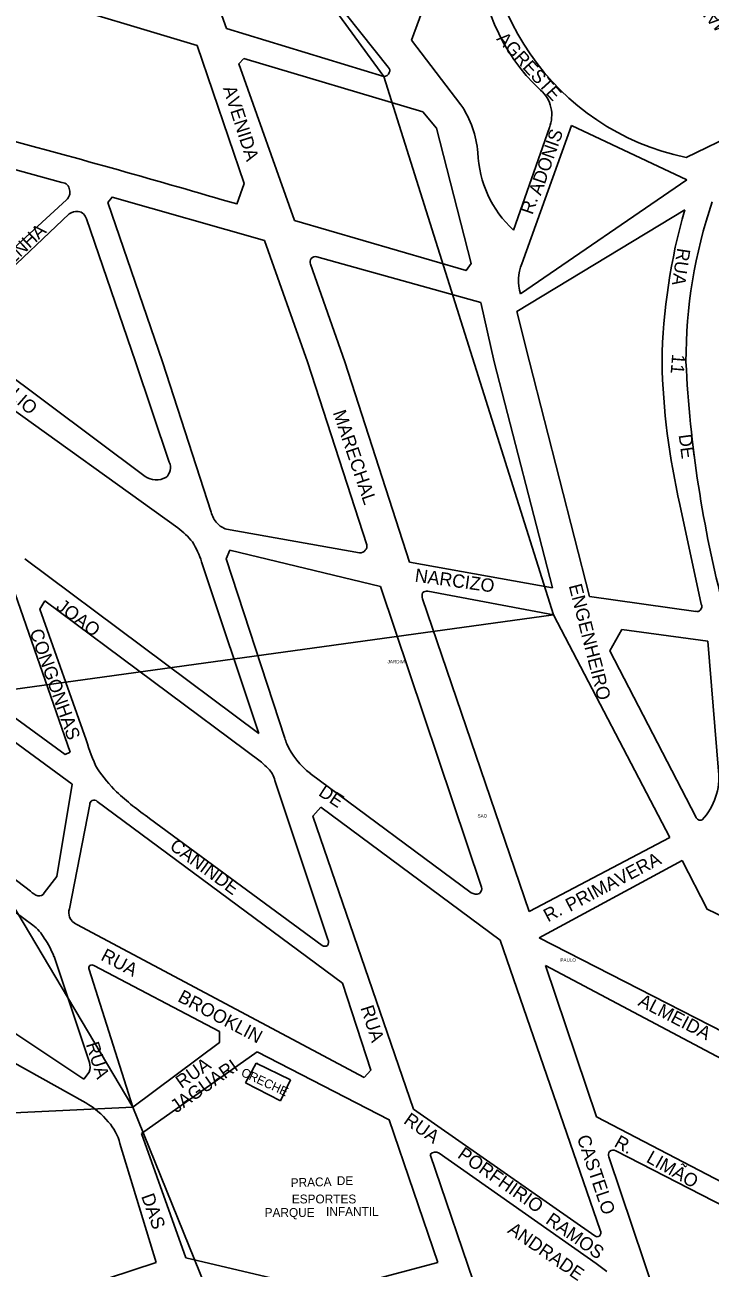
# Model space of a CAD drawing. Extents: x 325709 to 364434, y 7573432 to 7597073.
# Drawn here: x 339628 to 339938, y 7589092 to 7589654 of the extents above; entities that cross this region are included whole.
import ezdxf

# ---------------------------------------------------------------- set-up
doc = ezdxf.new("R2010")
doc.units = 0
for name, color, linetype in [('EDIFEXISTENT', 7, 'Continuous'), ('EDIFIDENTIF', 7, 'Continuous'), ('LIMITE_BAIRROS_MUNICIPIOS', 7, 'Continuous'), ('LOGRADOURO', 7, 'Continuous'), ('LOGRADOURO_TEXTO', 7, 'Continuous')]:
    doc.layers.add(name, color=color, linetype=linetype)

msp = doc.modelspace()

# ---------------------------------------------------------------- linework, layer by layer
at = {"layer": 'EDIFEXISTENT'}
for p, q in [((339732.56, 7589184.84), (339727.77, 7589175.9)), ((339748.04, 7589177.24), (339732.56, 7589184.84)), ((339733.39, 7589184.61), (339733.21, 7589184.69)), ((339727.77, 7589175.9), (339743.65, 7589167.75)), ((339743.65, 7589167.75), (339748.04, 7589177.24))]:
    msp.add_line(p, q, dxfattribs=at)
at = {"layer": 'LIMITE_BAIRROS_MUNICIPIOS'}
for points in [[(338912.59, 7589871.56), (339699, 7589756.03), (339790.21, 7589630.89), (339866.96, 7589387.52), (339569.08, 7589346.3), (339676.79, 7589164.86), (339281.39, 7589146.03)], [(339467.91, 7588623.41), (339859.16, 7588714.37), (339676.79, 7589164.86)]]:
    msp.add_lwpolyline(points, dxfattribs=at)
at = {"layer": 'LOGRADOURO'}
for p, q in [((339670.2, 7589792.57), (339719.12, 7589652.7)), ((339831.46, 7589725.63), (339802.78, 7589647.43)), ((339511.11, 7589703.66), (339705.86, 7589644.95)), ((339792.29, 7589635.11), (339735.92, 7589706.16)), ((339719.12, 7589652.7), (339790.21, 7589630.89)), ((339802.78, 7589647.43), (339825.12, 7589618.13)), ((339807.91, 7589615), (339727.05, 7589639.02)), ((340021.14, 7589639.84), (339926.84, 7589594.31)), ((339848.82, 7589561.47), (339865.07, 7589607.81)), ((339852.6, 7589546.3), (339875.09, 7589608.79)), ((339875.09, 7589608.79), (339927.19, 7589584.17)), ((339616.78, 7589590.63), (339644.79, 7589582.97)), ((339927.19, 7589584.17), (339852.05, 7589532.66)), ((339646.83, 7589575.2), (339587.07, 7589520.47)), ((339665.5, 7589574), (339690.33, 7589501.91)), ((339648.05, 7589568.83), (339592.8, 7589516.41)), ((339926.26, 7589570.6), (339850.39, 7589524.75)), ((339678.02, 7589501.91), (339655.87, 7589566.51)), ((339755.73, 7589501.91), (339736.41, 7589556.75)), ((339757.15, 7589546.05), (339772.67, 7589501.91)), ((339834.07, 7589528.68), (339760.02, 7589549.41)), ((339840.09, 7589501.91), (339834.07, 7589528.68)), ((339850.39, 7589524.75), (339856.11, 7589501.91)), ((339682.41, 7589450.12), (339613.13, 7589501.91)), ((339678.02, 7589501.91), (339693.34, 7589456.6)), ((339712.23, 7589433.99), (339690.33, 7589501.91)), ((339755.73, 7589501.91), (339782.63, 7589419.19)), ((339801.82, 7589411.34), (339772.67, 7589501.91)), ((339840.09, 7589501.91), (339866.43, 7589399.69)), ((339883.27, 7589395.78), (339856.11, 7589501.91)), ((339697.21, 7589426.84), (339602.08, 7589495.19)), ((339924.07, 7589437.41), (339933.65, 7589392.38)), ((339779.32, 7589415.6), (339719.23, 7589426.24)), ((339788.84, 7589400.37), (339720.69, 7589416.81)), ((339628.08, 7589412.78), (339733.74, 7589333.79)), ((339733.74, 7589333.79), (339707.94, 7589411.46)), ((339866.43, 7589399.69), (339801.82, 7589411.34)), ((339648.48, 7589325.46), (339621.06, 7589404.36)), ((339834.45, 7589264.4), (339788.84, 7589400.37)), ((339637.14, 7589393.85), (339735.04, 7589320.89)), ((339807.75, 7589394.77), (339855.89, 7589253.31)), ((339866.96, 7589387.52), (339810.16, 7589398.16)), ((339931.23, 7589389.09), (339883.27, 7589395.78)), ((339919.47, 7589286.85), (339866.96, 7589387.52)), ((339649.43, 7589310.91), (339552.74, 7589381.95)), ((339897.81, 7589380.82), (339936.72, 7589375.64)), ((339941.55, 7589316.89), (339936.72, 7589375.64)), ((339518.75, 7589347.93), (339630.63, 7589262.54)), ((339757.06, 7589315.83), (339829.74, 7589261.85)), ((339741.08, 7589312.57), (339764.96, 7589240.75)), ((339660.73, 7589303.17), (339771.67, 7589220.92)), ((339648.17, 7589254.57), (339657.36, 7589301.73)), ((339761.84, 7589300.47), (339842.88, 7589240.4)), ((339762.45, 7589238), (339684.42, 7589295.49)), ((339934.11, 7589294.81), (339934.11, 7589294.81)), ((339855.89, 7589253.31), (339919.47, 7589286.85)), ((339925, 7589276.35), (339860.43, 7589241.5)), ((339596.16, 7589273.54), (339631.61, 7589247.12)), ((339781.38, 7589178.35), (339651.56, 7589247.43)), ((339860.43, 7589241.5), (339978.27, 7589180.97)), ((339654.65, 7589177.55), (339567.16, 7589235.93)), ((339842.88, 7589240.4), (339888.03, 7589109.21)), ((339641.24, 7589233.03), (339657.23, 7589185.09)), ((339676.79, 7589164.86), (339657.08, 7589227.12)), ((339659.18, 7589228.94), (339716.09, 7589199.03)), ((339974.32, 7589170.05), (339863.33, 7589228.87)), ((339863.33, 7589228.87), (339886.32, 7589160.47)), ((339603.7, 7589195.85), (339655.6, 7589166.83)), ((339680.7, 7589152.98), (339733.11, 7589189.84)), ((339733.11, 7589189.84), (339792.75, 7589159.2)), ((339657.11, 7589180.64), (339654.65, 7589177.55)), ((339885.68, 7589106.65), (339803.7, 7589163.97)), ((339886.32, 7589160.47), (339958.3, 7589122.94)), ((339700.82, 7589096.79), (339680.7, 7589152.98)), ((339670.96, 7589148.4), (339687.44, 7589094.57)), ((339859.33, 7589001.91), (339811.25, 7589143.43)), ((339815.22, 7589144.08), (339886.23, 7589094.21)), ((339921.68, 7589054.15), (339891.92, 7589142.37)), ((339895.11, 7589145.06), (339955.44, 7589114.12))]:
    msp.add_line(p, q, dxfattribs=at)
for points in [[(339705.86, 7589644.95), (339727.23, 7589582.57), (339723.84, 7589573.29)], [(339727.05, 7589639.02), (339724.74, 7589636.7), (339749.97, 7589565.8)], [(339829.71, 7589546.35), (339814.05, 7589607.52), (339807.91, 7589615)], [(339736.41, 7589556.75), (339667.51, 7589576.39), (339665.5, 7589574)], [(339749.97, 7589565.8), (339827.41, 7589543.16), (339829.71, 7589546.35)], [(339720.69, 7589416.81), (339719.07, 7589412.81), (339745.56, 7589331.81)], [(339655.81, 7589330.94), (339634.89, 7589390.11), (339637.14, 7589393.85)], [(339558.18, 7589388.77), (339646.25, 7589324.37), (339648.48, 7589325.46)], [(339931.23, 7589296.1), (339892.41, 7589371.29), (339897.81, 7589380.82)], [(339649.43, 7589310.91), (339642.52, 7589269.2), (339636.8, 7589261.77)], [(339803.7, 7589163.97), (339758.17, 7589296.5), (339761.84, 7589300.47)], [(339990.29, 7589228.51), (339936.31, 7589254.39), (339925, 7589276.35)], [(339771.67, 7589220.92), (339784.42, 7589181.63), (339781.38, 7589178.35)], [(339716.09, 7589199.03), (339716.01, 7589194.12), (339676.79, 7589164.86)], [(339792.75, 7589159.2), (339792.75, 7589159.2), (339814.71, 7589094.69)], [(339814.71, 7589094.69), (339765.48, 7589081.47), (339700.82, 7589096.79)], [(339687.44, 7589094.57), (339665.84, 7589087.63), (339665.85, 7589078.28)]]:
    msp.add_lwpolyline(points, dxfattribs=at)
for centre, radius, start, end in [((339949.99, 7589705.57), 113.64, 170.8248, 258.2469), ((339920.43, 7589688.43), 87.04, 179.0183, 226.9596), ((339791.09, 7589633.65), 1.89, 330.7959, 50.4719), ((339789.98, 7589633.86), 2.98, 274.3624, 337.7978), ((339851.61, 7589613.73), 14.55, 12.7584, 49.6571), ((339786.85, 7589592.38), 46.13, 5.1338, 33.9244), ((339850.02, 7589613.61), 16.13, 338.9143, 11.9277), ((338344.49, 7584878.82), 4892.92, 73.62598, 74.92855), ((339882.74, 7589598.18), 49.98, 181.9155, 227.2611), ((339644.8, 7589579.52), 3.45, 2.3216, 90.0556), ((339644.2, 7589578.49), 4.21, 308.5412, 16.1445), ((340151.16, 7589502.31), 224.38, 161.2964, 180.1012), ((339651.8, 7589563.12), 6.83, 86.7337, 123.2868), ((339651.51, 7589565.53), 4.47, 12.6914, 81.2954), ((340177.87, 7589497.81), 261.93, 163.8654, 179.1021), ((339759.35, 7589547.11), 2.44, 139.7115, 205.8221), ((339759.39, 7589546.81), 2.68, 76.2951, 135.393), ((339869.83, 7589538.77), 18.8, 156.3817, 198.9708), ((340231.66, 7589508.79), 315.77, 181.2485, 193.0661), ((340473.1, 7589528.73), 546.98, 182.8098, 194.6263), ((339687.85, 7589454.13), 6.02, 310.8076, 24.1709), ((339687.57, 7589458.05), 9.46, 236.9267, 296.4419), ((339723, 7589436.57), 11.07, 193.4738, 223.6285), ((339672.63, 7589394.94), 40.27, 39.3317, 52.3837), ((339721.59, 7589434.68), 8.76, 221.0528, 254.3688), ((339668.7, 7589398.78), 41.24, 17.9079, 31.7251), ((339779.72, 7589418.14), 2.57, 260.9795, 326.9722), ((339779.82, 7589418.72), 2.85, 316.0092, 9.5409), ((339811.25, 7589396.03), 3.72, 157.9276, 199.8115), ((339809.58, 7589395.86), 2.37, 75.9294, 138.63), ((339931.89, 7589390.61), 1.65, 246.215, 325.6553), ((339931.61, 7589391.29), 2.31, 315.6244, 28.1046), ((339770.92, 7589338.5), 26.23, 194.7781, 200.8669), ((339727.34, 7589350.76), 74.22, 195.4889, 206.3317), ((339778.28, 7589343.71), 35.03, 204.5453, 232.7231), ((339753.78, 7589337.76), 25.21, 221.9943, 231.3987), ((339729.49, 7589366.48), 84.15, 215.3152, 224.515), ((339729.93, 7589309.99), 11.45, 13.0025, 44.8038), ((339913.21, 7589314.15), 28.48, 317.2307, 5.5212), ((339659.49, 7589301.61), 2.13, 116.1338, 176.7809), ((339659.35, 7589301.58), 2.1, 49.1222, 112.3071), ((339759.37, 7589404.1), 131.96, 227.0669, 235.3932), ((339933.28, 7589296.81), 2.16, 199.0032, 292.7139), ((339831.4, 7589263.8), 3.11, 310.9044, 11.2681), ((339636.85, 7589268.71), 8.76, 224.7715, 250.8598), ((339634.47, 7589263.05), 2.66, 259.2583, 331.1578), ((339832.03, 7589265.62), 4.41, 238.8047, 288.6088), ((339654.02, 7589252.83), 6.1, 163.5011, 199.496), ((339622.63, 7589233.9), 15.98, 27.3679, 55.7996), ((339654.44, 7589253.53), 6.74, 203.894, 244.7204), ((339608.06, 7589220.47), 35.47, 20.7202, 35.8431), ((339763.59, 7589239.6), 1.96, 234.7054, 306.4753), ((339763.07, 7589239.52), 2.26, 318.3849, 33.0639), ((339658.46, 7589227.78), 1.53, 130.6883, 205.6966), ((339658.32, 7589227.58), 1.61, 57.6967, 122.2249), ((339650.53, 7589183.06), 7, 339.8187, 16.8884), ((339637.64, 7589135.3), 36.28, 39.1213, 60.3275), ((339650.54, 7589143.87), 20.92, 12.5192, 43.224), ((339813.56, 7589141.77), 2.85, 54.3652, 144.3626), ((339894.31, 7589143.28), 2.56, 142.4667, 200.928), ((339893.85, 7589143.09), 2.35, 57.2508, 131.7774), ((339853.91, 7589131.78), 103.06, 311.1223, 350.1296), ((339886.75, 7589108.02), 1.73, 231.8087, 302.3157), ((339885.91, 7589108.14), 2.37, 318.0016, 26.7307), ((339868.83, 7589121.44), 97.11, 310.2226, 348.0869), ((339803.09, 7588982.26), 139.45, 50.9412, 53.4003)]:
    msp.add_arc(centre, radius, start, end, dxfattribs=at)

# ---------------------------------------------------------------- texts
at = {"layer": 'EDIFIDENTIF'}
for s, rotation, p in [('CRECHE', 335.1055, (339725.4, 7589179.2)), ('PRACA', 1.6816, (339748.25, 7589128.7))]:
    msp.add_text(s, height=4, rotation=rotation, dxfattribs=at).set_placement(p)
for s, p in [('DE', (339769.02, 7589129.66)), ('ESPORTES', (339748.68, 7589121.36)), ('PARQUE', (339736.41, 7589115.25)), ('INFANTIL', (339764.16, 7589115.72))]:
    msp.add_text(s, height=4, dxfattribs=at).set_placement(p)
at = {"layer": 'LIMITE_BAIRROS_MUNICIPIOS'}
for s, p in [('JARDIM', (339791.95, 7589365.57)), ('SAO', (339832.61, 7589295.86)), ('PAULO', (339870.04, 7589230.65))]:
    msp.add_text(s, height=1.5, dxfattribs=at).set_placement(p)
at = {"layer": 'LOGRADOURO_TEXTO'}
for s, rotation, p in [('MARIA', 130.2426, (339947.8, 7589651.75)), ('AGRESTE', 312.3166, (339840.9, 7589647.76)), ('AVENIDA', 287.8443, (339717.51, 7589625.69)), ('ADONIS', 70.6776, (339861.2, 7589576.84)), ('R.', 70.6776, (339857.42, 7589568.13)), ('PENHA', 43.4927, (339618.19, 7589541.61)), ('RUA', 261.5266, (339922.91, 7589553.61)), ('11', 265.3099, (339920.56, 7589505.59)), ('ABILIO', 318.8181, (339610.99, 7589494.61)), ('MARECHAL', 288.7913, (339767.17, 7589478.99)), ('DE', 277.6032, (339923.45, 7589468.84)), ('NARCIZO', 352.062, (339804.03, 7589402.57)), ('ENGENHEIRO', 284.3579, (339873.77, 7589400.69)), ('JOAO', 322.9404, (339641.78, 7589390.39)), ('CONGONHAS', 289.4764, (339630.12, 7589379.98)), ('DE', 326.5247, (339760.33, 7589306.13)), ('CANINDE', 323.6201, (339693.05, 7589281.93)), ('PRIMAVERA', 27.8151, (339874.36, 7589253.13)), ('R.', 27.8151, (339864.42, 7589248.41)), ('RUA', 331.981, (339661.97, 7589231.67)), ('BROOKLIN', 331.981, (339696.72, 7589212.99)), ('ALMEIDA', 332.8136, (339904.71, 7589211.1)), ('RUA', 287.8717, (339779.67, 7589209.84)), ('RUA', 287.5676, (339655.6, 7589193.33)), ('JAGUARI', 35.1251, (339696.52, 7589162.01)), ('RUA', 35.1251, (339698.87, 7589173.09)), ('RUA', 324.9181, (339798.8, 7589157.89)), ('CASTELO', 288.5799, (339877.43, 7589151.19)), ('R.', 330.4629, (339893.93, 7589147.36)), ('PORFHIRIO', 324.9181, (339823.16, 7589142.36)), ('LIMÃO', 330.4629, (339908.44, 7589140.34)), ('DAS', 289.7012, (339680.55, 7589124.61)), ('ANDRADE', 325.3229, (339845.77, 7589108.38)), ('RAMOS', 324.9181, (339862.95, 7589112.71))]:
    msp.add_text(s, height=6, rotation=rotation, dxfattribs=at).set_placement(p)

doc.saveas('drawing.dxf')
